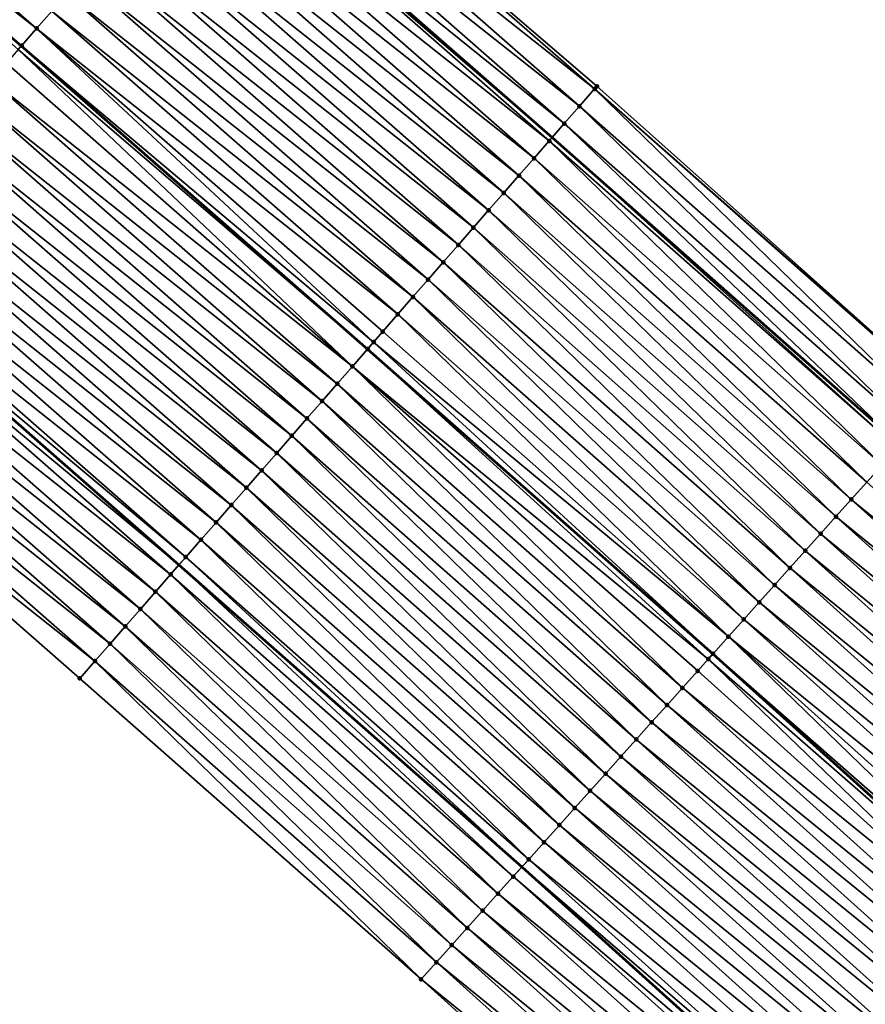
# Model space of a CAD drawing. Header units: feet. Extents: x 2017353 to 2024169, y 808050 to 818690.
# Tile 290 of 305: x 2022643 to 2022680, y 814146 to 814189. Entities that reach past the tile are written whole.
import ezdxf

# ---------------------------------------------------------------- set-up
doc = ezdxf.new("R2010")
doc.units = ezdxf.units.FT
doc.header["$MEASUREMENT"] = 0
for name, color, linetype, lineweight in [('EP_Travel Lane', 172, 'Continuous', 53), ('SB-Road Shots', 141, 'Continuous', 100), ('SB-Road X-Section', 40, 'Continuous', 13), ('STRIPING', 60, 'Continuous', 53)]:
    doc.layers.add(name, color=color, linetype=linetype, lineweight=lineweight)
doc.layers.add('I-77-MM15-17_SB-Surface-BORDER', color=7, linetype='Continuous')
doc.layers.add('I-77-MM15-17_SB-Surface-TIN', color=7, linetype='Continuous')

msp = doc.modelspace()

# ---------------------------------------------------------------- linework, layer by layer
at = {"layer": 'EP_Travel Lane'}
for points in [[(2022542.824971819, 814286.3335518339, 283.9437080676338), (2022558.550940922, 814273.9987547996, 284.6837772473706), (2022574.318739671, 814261.2731713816, 285.4313607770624), (2022589.818365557, 814248.6543625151, 286.158104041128), (2022605.458133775, 814235.8011696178, 286.8715970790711), (2022620.708547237, 814222.8807780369, 287.5706653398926), (2022635.958370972, 814209.9608860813, 288.2912770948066), (2022651.226410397, 814196.6884151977, 289.0018068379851), (2022666.2520939, 814183.5089710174, 289.7307393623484), (2022681.37087655, 814170.1594617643, 290.4675024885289), (2022696.224316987, 814156.7876195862, 291.2221389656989), (2022711.078236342, 814143.4153462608, 291.9592854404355), (2022725.94583979, 814129.5223704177, 292.664388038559), (2022740.431374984, 814115.7495768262, 293.3581499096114), (2022755.100171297, 814101.7165553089, 294.0507153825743), (2022769.379040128, 814087.7297632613, 294.7547948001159), (2022783.657795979, 814073.7430818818, 295.463396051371)], [(2022543.388419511, 814254.5721769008, 283.0226488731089), (2022558.769845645, 814242.1365156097, 283.7643351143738), (2022574.270307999, 814229.5170257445, 284.4614932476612), (2022589.570320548, 814216.9521641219, 285.1430029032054), (2022604.820318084, 814204.0321249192, 285.8572636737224), (2022620.070823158, 814191.1116557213, 286.5529832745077), (2022635.026216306, 814178.1240088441, 287.2507051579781), (2022650.0520264, 814164.9444536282, 287.9749141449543), (2022664.942437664, 814151.8155935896, 288.719569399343), (2022679.796072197, 814138.4417557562, 289.4340527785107), (2022694.648787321, 814125.0687457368, 290.1821120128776), (2022709.035745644, 814111.5847175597, 290.9067838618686), (2022723.520735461, 814097.8124425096, 291.6214098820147), (2022737.792529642, 814084.155076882, 292.3155407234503), (2022752.070798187, 814070.1688728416, 293.0436290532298)]]:
    msp.add_polyline3d(points, dxfattribs=at)
at = {"layer": 'I-77-MM15-17_SB-Surface-BORDER', "color": 3, "linetype": 'Continuous', "lineweight": -3}
for points in [[(2022543.494054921, 814287.1911650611, 284.0234243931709), (2022559.589401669, 814275.3295919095, 284.8034136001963), (2022575.872630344, 814263.1865528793, 285.6143508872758), (2022591.355720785, 814250.5473830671, 286.3391464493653), (2022607.316278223, 814238.0056593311, 287.0741555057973), (2022622.513882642, 814225.0224247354, 287.7640306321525), (2022637.804365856, 814212.1510315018, 288.493770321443), (2022653.039995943, 814198.766447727, 289.1937222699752), (2022668.203469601, 814185.7450647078, 289.940548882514), (2022683.272587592, 814172.2830550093, 290.6726957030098), (2022698.013128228, 814158.7858038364, 291.4271963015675), (2022712.694945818, 814145.2207183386, 292.1343258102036), (2022726.838947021, 814130.4695501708, 292.7534395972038), (2022741.058225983, 814116.4144667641, 293.4223065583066), (2022756.367294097, 814103.002045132, 294.17339212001), (2022770.972810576, 814089.3465911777, 294.9082043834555), (2022785.257227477, 814075.3653871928, 295.6120124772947)], [(2022748.847896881, 814066.9013379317, 292.7734682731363), (2022734.647562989, 814080.9655449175, 292.0315881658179), (2022719.756625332, 814093.8228042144, 291.2912319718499), (2022705.247665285, 814107.5712598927, 290.6047681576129), (2022690.273627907, 814120.1878806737, 289.7965790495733), (2022675.420062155, 814133.5606444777, 289.0612043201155), (2022660.565798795, 814146.9340363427, 288.3513061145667), (2022645.743332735, 814160.0123452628, 287.6087068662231), (2022630.717095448, 814173.1922195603, 286.899399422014), (2022616.49601582, 814186.8759014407, 286.260089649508), (2022601.890020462, 814200.5609027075, 285.6326507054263), (2022585.552264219, 814212.1930592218, 284.8471411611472), (2022570.789739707, 814225.2368522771, 284.1491074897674), (2022555.938578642, 814238.6556753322, 283.5252353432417), (2022540.148849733, 814250.4243857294, 282.7168891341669)]]:
    msp.add_polyline3d(points, dxfattribs=at)
at = {"layer": 'I-77-MM15-17_SB-Surface-TIN', "color": 128, "linetype": 'Continuous', "lineweight": -3}
for points in [[(2022643.871968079, 814188.2571220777, 288.1409857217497), (2022628.746093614, 814201.3995830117, 287.4202432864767), (2022628.101789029, 814200.6348090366, 287.3432414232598)], [(2022643.871968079, 814188.2571220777, 288.1409857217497), (2022644.529239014, 814189.0107818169, 288.2206904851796), (2022628.746093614, 814201.3995830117, 287.4202432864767)], [(2022643.214566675, 814187.5035767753, 288.0661457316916), (2022628.101789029, 814200.6348090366, 287.3432414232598), (2022628.09374356, 814200.6252637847, 287.3423614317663)], [(2022643.214566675, 814187.5035767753, 288.0661457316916), (2022628.09374356, 814200.6252637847, 287.3423614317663), (2022643.206419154, 814187.49424012, 288.065263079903)], [(2022643.065745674, 814187.33303529, 288.0500233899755), (2022643.206419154, 814187.49424012, 288.065263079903), (2022628.09374356, 814200.6252637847, 287.3423614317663)], [(2022643.214566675, 814187.5035767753, 288.0661457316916), (2022643.871968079, 814188.2571220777, 288.1409857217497), (2022628.101789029, 814200.6348090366, 287.3432414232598)], [(2022668.100967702, 814185.6276339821, 289.9300242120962), (2022653.039995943, 814198.766447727, 289.1937222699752), (2022652.418239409, 814198.0531644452, 289.1119261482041)], [(2022668.100967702, 814185.6276339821, 289.9300242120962), (2022668.203469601, 814185.7450647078, 289.940548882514), (2022653.039995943, 814198.766447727, 289.1937222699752)], [(2022667.443919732, 814184.8737786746, 289.8420055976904), (2022652.418239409, 814198.0531644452, 289.1119261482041), (2022651.760491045, 814197.2999234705, 289.0500233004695)], [(2022667.443919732, 814184.8737786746, 289.8420055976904), (2022668.100967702, 814185.6276339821, 289.9300242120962), (2022652.418239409, 814198.0531644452, 289.1119261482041)], [(2022666.786217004, 814184.1204976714, 289.7784009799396), (2022651.760491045, 814197.2999234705, 289.0500233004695), (2022651.226410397, 814196.6884151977, 289.0018068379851)], [(2022666.786217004, 814184.1204976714, 289.7784009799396), (2022667.443919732, 814184.8737786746, 289.8420055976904), (2022651.760491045, 814197.2999234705, 289.0500233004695)], [(2022651.102675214, 814196.5467416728, 288.9906361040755), (2022666.2520939, 814183.5089710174, 289.7307393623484), (2022651.226410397, 814196.6884151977, 289.0018068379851)], [(2022666.786217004, 814184.1204976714, 289.7784009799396), (2022651.226410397, 814196.6884151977, 289.0018068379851), (2022666.2520939, 814183.5089710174, 289.7307393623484)], [(2022666.12838276, 814183.3673320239, 289.7197001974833), (2022651.102675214, 814196.5467416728, 288.9906361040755), (2022650.445302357, 814195.7931713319, 288.9147317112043)], [(2022666.12838276, 814183.3673320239, 289.7197001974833), (2022666.2520939, 814183.5089710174, 289.7307393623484), (2022651.102675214, 814196.5467416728, 288.9906361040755)], [(2022665.471076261, 814182.6137034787, 289.6413213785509), (2022650.445302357, 814195.7931713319, 288.9147317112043), (2022649.788090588, 814195.039459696, 288.8328207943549)], [(2022665.471076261, 814182.6137034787, 289.6413213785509), (2022666.12838276, 814183.3673320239, 289.7197001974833), (2022650.445302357, 814195.7931713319, 288.9147317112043)], [(2022664.81389803, 814181.859962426, 289.558159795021), (2022649.788090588, 814195.039459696, 288.8328207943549), (2022649.13075343, 814194.2858580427, 288.7555852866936)], [(2022664.81389803, 814181.859962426, 289.558159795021), (2022665.471076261, 814182.6137034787, 289.6413213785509), (2022649.788090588, 814195.039459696, 288.8328207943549)], [(2022664.156695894, 814181.1062423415, 289.4758895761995), (2022649.13075343, 814194.2858580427, 288.7555852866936), (2022648.473372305, 814193.532294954, 288.6799891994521)], [(2022664.156695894, 814181.1062423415, 289.4758895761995), (2022664.81389803, 814181.859962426, 289.558159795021), (2022649.13075343, 814194.2858580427, 288.7555852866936)], [(2022663.499323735, 814180.3526713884, 289.3999590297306), (2022648.473372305, 814193.532294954, 288.6799891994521), (2022647.815930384, 814192.7787851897, 288.606659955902)], [(2022663.499323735, 814180.3526713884, 289.3999590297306), (2022664.156695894, 814181.1062423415, 289.4758895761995), (2022648.473372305, 814193.532294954, 288.6799891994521)], [(2022662.841928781, 814179.5991204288, 289.3248784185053), (2022647.815930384, 814192.7787851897, 288.606659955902), (2022647.158509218, 814192.0252572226, 288.5325568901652)], [(2022662.841928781, 814179.5991204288, 289.3248784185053), (2022663.499323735, 814180.3526713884, 289.3999590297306), (2022647.815930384, 814192.7787851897, 288.606659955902)], [(2022662.184537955, 814178.8455658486, 289.2496438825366), (2022647.158509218, 814192.0252572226, 288.5325568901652), (2022646.50113972, 814191.2716839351, 288.4565272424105)], [(2022662.184537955, 814178.8455658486, 289.2496438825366), (2022662.841928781, 814179.5991204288, 289.3248784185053), (2022647.158509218, 814192.0252572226, 288.5325568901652)], [(2022661.527207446, 814178.0919583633, 289.1721603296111), (2022646.50113972, 814191.2716839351, 288.4565272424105), (2022645.843856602, 814190.5180348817, 288.3772767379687)], [(2022661.527207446, 814178.0919583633, 289.1721603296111), (2022662.184537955, 814178.8455658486, 289.2496438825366), (2022646.50113972, 814191.2716839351, 288.4565272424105)], [(2022660.869823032, 814177.3383981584, 289.0966866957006), (2022645.843856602, 814190.5180348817, 288.3772767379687), (2022645.186551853, 814189.7644048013, 288.298832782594)], [(2022660.869823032, 814177.3383981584, 289.0966866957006), (2022661.527207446, 814178.0919583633, 289.1721603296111), (2022645.843856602, 814190.5180348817, 288.3772767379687)], [(2022660.212634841, 814176.5846658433, 289.01389654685), (2022645.186551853, 814189.7644048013, 288.298832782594), (2022644.529239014, 814189.0107818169, 288.2206904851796)], [(2022660.212634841, 814176.5846658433, 289.01389654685), (2022660.869823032, 814177.3383981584, 289.0966866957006), (2022645.186551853, 814189.7644048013, 288.298832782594)], [(2022659.55547416, 814175.8309093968, 288.930080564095), (2022644.529239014, 814189.0107818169, 288.2206904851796), (2022643.871968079, 814188.2571220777, 288.1409857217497)], [(2022659.55547416, 814175.8309093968, 288.930080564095), (2022660.212634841, 814176.5846658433, 289.01389654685), (2022644.529239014, 814189.0107818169, 288.2206904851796)], [(2022658.501166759, 814174.6219099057, 288.8007890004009), (2022643.871968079, 814188.2571220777, 288.1409857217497), (2022643.214566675, 814187.5035767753, 288.0661457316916)], [(2022658.501166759, 814174.6219099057, 288.8007890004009), (2022658.898294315, 814175.07716976, 288.8469791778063), (2022643.871968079, 814188.2571220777, 288.1409857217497)], [(2022658.898294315, 814175.07716976, 288.8469791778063), (2022659.55547416, 814175.8309093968, 288.930080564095), (2022643.871968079, 814188.2571220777, 288.1409857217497)], [(2022657.583091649, 814173.5704298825, 288.7122085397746), (2022643.065745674, 814187.33303529, 288.0500233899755), (2022642.556874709, 814186.7502863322, 288.0021399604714)], [(2022643.065745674, 814187.33303529, 288.0500233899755), (2022658.232637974, 814174.3143263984, 288.7742335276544), (2022643.206419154, 814187.49424012, 288.065263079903)], [(2022657.583091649, 814173.5704298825, 288.7122085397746), (2022658.232637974, 814174.3143263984, 288.7742335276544), (2022643.065745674, 814187.33303529, 288.0500233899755)], [(2022658.240815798, 814174.3236920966, 288.7750144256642), (2022643.214566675, 814187.5035767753, 288.0661457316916), (2022643.206419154, 814187.49424012, 288.065263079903)], [(2022658.240815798, 814174.3236920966, 288.7750144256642), (2022643.206419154, 814187.49424012, 288.065263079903), (2022658.232637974, 814174.3143263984, 288.7742335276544)], [(2022658.240815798, 814174.3236920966, 288.7750144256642), (2022658.501166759, 814174.6219099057, 288.8007890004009), (2022643.214566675, 814187.5035767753, 288.0661457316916)], [(2022657.583091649, 814173.5704298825, 288.7122085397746), (2022642.556874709, 814186.7502863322, 288.0021399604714), (2022641.899306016, 814185.996887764, 287.9335377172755)], [(2022656.92548913, 814172.8170609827, 288.6448673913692), (2022641.899306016, 814185.996887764, 287.9335377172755), (2022641.24172233, 814185.243502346, 287.8654945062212)], [(2022656.92548913, 814172.8170609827, 288.6448673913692), (2022657.583091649, 814173.5704298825, 288.7122085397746), (2022641.899306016, 814185.996887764, 287.9335377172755)], [(2022682.584278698, 814171.5143820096, 290.5974173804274), (2022668.100967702, 814185.6276339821, 289.9300242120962), (2022667.443919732, 814184.8737786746, 289.8420055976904)], [(2022683.272587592, 814172.2830550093, 290.6726957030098), (2022668.203469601, 814185.7450647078, 289.940548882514), (2022668.100967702, 814185.6276339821, 289.9300242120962)], [(2022682.584278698, 814171.5143820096, 290.5974173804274), (2022683.251361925, 814172.2593701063, 290.6707190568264), (2022668.100967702, 814185.6276339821, 289.9300242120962)], [(2022683.251361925, 814172.2593701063, 290.6707190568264), (2022683.272587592, 814172.2830550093, 290.6726957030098), (2022668.100967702, 814185.6276339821, 289.9300242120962)], [(2022656.267945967, 814172.0636400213, 288.5753130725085), (2022641.24172233, 814185.243502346, 287.8654945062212), (2022640.584109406, 814184.4901425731, 287.7985414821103)], [(2022656.267945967, 814172.0636400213, 288.5753130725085), (2022656.92548913, 814172.8170609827, 288.6448673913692), (2022641.24172233, 814185.243502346, 287.8654945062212)], [(2022681.917297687, 814170.7693018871, 290.5203831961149), (2022667.443919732, 814184.8737786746, 289.8420055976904), (2022666.786217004, 814184.1204976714, 289.7784009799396)], [(2022681.917297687, 814170.7693018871, 290.5203831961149), (2022682.584278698, 814171.5143820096, 290.5974173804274), (2022667.443919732, 814184.8737786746, 289.8420055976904)], [(2022655.610274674, 814171.3103314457, 288.5105363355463), (2022640.584109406, 814184.4901425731, 287.7985414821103), (2022639.926415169, 814183.7368541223, 287.7346203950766)], [(2022655.610274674, 814171.3103314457, 288.5105363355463), (2022656.267945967, 814172.0636400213, 288.5753130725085), (2022640.584109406, 814184.4901425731, 287.7985414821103)], [(2022654.952569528, 814170.5570525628, 288.4470218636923), (2022639.926415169, 814183.7368541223, 287.7346203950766), (2022639.26867039, 814182.9836100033, 287.6725838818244)], [(2022654.952569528, 814170.5570525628, 288.4470218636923), (2022655.610274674, 814171.3103314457, 288.5105363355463), (2022639.926415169, 814183.7368541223, 287.7346203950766)], [(2022666.786217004, 814184.1204976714, 289.7784009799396), (2022666.2520939, 814183.5089710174, 289.7307393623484), (2022681.37087655, 814170.1594617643, 290.4675024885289)], [(2022681.917297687, 814170.7693018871, 290.5203831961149), (2022666.786217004, 814184.1204976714, 289.7784009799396), (2022681.37087655, 814170.1594617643, 290.4675024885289)], [(2022680.583069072, 814169.2793816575, 290.3760496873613), (2022666.12838276, 814183.3673320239, 289.7197001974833), (2022665.471076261, 814182.6137034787, 289.6413213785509)], [(2022681.249975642, 814170.0245287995, 290.4558021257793), (2022666.2520939, 814183.5089710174, 289.7307393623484), (2022666.12838276, 814183.3673320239, 289.7197001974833)], [(2022680.583069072, 814169.2793816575, 290.3760496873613), (2022681.249975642, 814170.0245287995, 290.4558021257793), (2022666.12838276, 814183.3673320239, 289.7197001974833)], [(2022681.249975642, 814170.0245287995, 290.4558021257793), (2022681.37087655, 814170.1594617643, 290.4675024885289), (2022666.2520939, 814183.5089710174, 289.7307393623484)], [(2022654.294803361, 814169.8038272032, 288.3857826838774), (2022639.26867039, 814182.9836100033, 287.6725838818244), (2022638.610867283, 814182.2304170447, 287.6127222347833)], [(2022654.294803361, 814169.8038272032, 288.3857826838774), (2022654.952569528, 814170.5570525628, 288.4470218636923), (2022639.26867039, 814182.9836100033, 287.6725838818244)], [(2022679.91631644, 814168.5340959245, 290.2906761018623), (2022665.471076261, 814182.6137034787, 289.6413213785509), (2022664.81389803, 814181.859962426, 289.558159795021)], [(2022679.91631644, 814168.5340959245, 290.2906761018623), (2022680.583069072, 814169.2793816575, 290.3760496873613), (2022665.471076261, 814182.6137034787, 289.6413213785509)], [(2022653.636915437, 814169.0507086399, 288.3290834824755), (2022638.610867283, 814182.2304170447, 287.6127222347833), (2022637.953261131, 814181.4770513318, 287.5455166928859)], [(2022653.636915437, 814169.0507086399, 288.3290834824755), (2022654.294803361, 814169.8038272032, 288.3857826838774), (2022638.610867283, 814182.2304170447, 287.6127222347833)], [(2022679.249582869, 814167.7887930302, 290.2046064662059), (2022664.81389803, 814181.859962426, 289.558159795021), (2022664.156695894, 814181.1062423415, 289.4758895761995)], [(2022679.249582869, 814167.7887930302, 290.2046064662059), (2022679.91631644, 814168.5340959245, 290.2906761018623), (2022664.81389803, 814181.859962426, 289.558159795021)], [(2022652.979196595, 814168.2974417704, 288.2660797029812), (2022637.953261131, 814181.4770513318, 287.5455166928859), (2022637.295601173, 814180.7237328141, 287.4803174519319)], [(2022652.979196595, 814168.2974417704, 288.2660797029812), (2022653.636915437, 814169.0507086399, 288.3290834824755), (2022637.953261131, 814181.4770513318, 287.5455166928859)], [(2022678.5826557, 814167.0436644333, 290.1256062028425), (2022664.156695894, 814181.1062423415, 289.4758895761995), (2022663.499323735, 814180.3526713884, 289.3999590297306)], [(2022678.5826557, 814167.0436644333, 290.1256062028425), (2022679.249582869, 814167.7887930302, 290.2046064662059), (2022664.156695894, 814181.1062423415, 289.4758895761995)], [(2022652.321617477, 814167.5440523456, 288.1978660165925), (2022637.295601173, 814180.7237328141, 287.4803174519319), (2022636.637896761, 814179.9704532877, 287.416775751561)], [(2022652.321617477, 814167.5440523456, 288.1978660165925), (2022652.979196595, 814168.2974417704, 288.2660797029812), (2022637.295601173, 814180.7237328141, 287.4803174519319)], [(2022677.915586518, 814166.2986636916, 290.0517916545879), (2022663.499323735, 814180.3526713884, 289.3999590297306), (2022662.841928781, 814179.5991204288, 289.3248784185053)], [(2022677.915586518, 814166.2986636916, 290.0517916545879), (2022678.5826557, 814167.0436644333, 290.1256062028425), (2022663.499323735, 814180.3526713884, 289.3999590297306)], [(2022651.663938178, 814166.7907507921, 288.1333878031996), (2022636.637896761, 814179.9704532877, 287.416775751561), (2022635.980319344, 814179.2170623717, 287.3484988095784)], [(2022651.663938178, 814166.7907507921, 288.1333878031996), (2022652.321617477, 814167.5440523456, 288.1978660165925), (2022636.637896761, 814179.9704532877, 287.416775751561)], [(2022677.24851573, 814165.553664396, 289.978035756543), (2022662.841928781, 814179.5991204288, 289.3248784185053), (2022662.184537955, 814178.8455658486, 289.2496438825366)], [(2022677.24851573, 814165.553664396, 289.978035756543), (2022677.915586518, 814166.2986636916, 290.0517916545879), (2022662.841928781, 814179.5991204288, 289.3248784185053)], [(2022651.006343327, 814166.0373751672, 288.0657607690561), (2022635.980319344, 814179.2170623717, 287.3484988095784), (2022635.32268289, 814178.4637232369, 287.2824231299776)], [(2022651.006343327, 814166.0373751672, 288.0657607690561), (2022651.663938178, 814166.7907507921, 288.1333878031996), (2022635.980319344, 814179.2170623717, 287.3484988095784)], [(2022676.581633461, 814164.808495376, 289.8973959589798), (2022662.184537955, 814178.8455658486, 289.2496438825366), (2022661.527207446, 814178.0919583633, 289.1721603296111)], [(2022676.581633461, 814164.808495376, 289.8973959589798), (2022677.24851573, 814165.553664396, 289.978035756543), (2022662.184537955, 814178.8455658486, 289.2496438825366)], [(2022650.348563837, 814165.2841614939, 288.0050183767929), (2022635.32268289, 814178.4637232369, 287.2824231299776), (2022635.026216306, 814178.1240088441, 287.2507051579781)], [(2022650.348563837, 814165.2841614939, 288.0050183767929), (2022651.006343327, 814166.0373751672, 288.0657607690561), (2022635.32268289, 814178.4637232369, 287.2824231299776)], [(2022634.665160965, 814177.7102836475, 287.2120770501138), (2022650.0520264, 814164.9444536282, 287.9749141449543), (2022635.026216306, 814178.1240088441, 287.2507051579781)], [(2022650.348563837, 814165.2841614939, 288.0050183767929), (2022635.026216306, 814178.1240088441, 287.2507051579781), (2022650.0520264, 814164.9444536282, 287.9749141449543)], [(2022675.914759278, 814164.0633190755, 289.8164608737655), (2022661.527207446, 814178.0919583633, 289.1721603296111), (2022660.869823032, 814177.3383981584, 289.0966866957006)], [(2022675.914759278, 814164.0633190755, 289.8164608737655), (2022676.581633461, 814164.808495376, 289.8973959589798), (2022661.527207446, 814178.0919583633, 289.1721603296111)], [(2022649.690945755, 814164.530806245, 287.9382575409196), (2022634.665160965, 814177.7102836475, 287.2120770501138), (2022634.007008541, 814176.9573970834, 287.165240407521)], [(2022649.690945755, 814164.530806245, 287.9382575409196), (2022650.0520264, 814164.9444536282, 287.9749141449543), (2022634.665160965, 814177.7102836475, 287.2120770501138)], [(2022675.247847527, 814163.318176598, 289.7368976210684), (2022660.869823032, 814177.3383981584, 289.0966866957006), (2022660.212634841, 814176.5846658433, 289.01389654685)], [(2022675.247847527, 814163.318176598, 289.7368976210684), (2022675.914759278, 814164.0633190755, 289.8164608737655), (2022660.869823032, 814177.3383981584, 289.0966866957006)], [(2022649.033010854, 814163.7777288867, 287.8833099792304), (2022634.007008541, 814176.9573970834, 287.165240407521), (2022633.348909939, 814176.2044633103, 287.1163968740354)], [(2022649.033010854, 814163.7777288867, 287.8833099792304), (2022649.690945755, 814164.530806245, 287.9382575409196), (2022634.007008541, 814176.9573970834, 287.165240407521)], [(2022674.58103126, 814162.5729481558, 289.653847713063), (2022660.212634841, 814176.5846658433, 289.01389654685), (2022659.55547416, 814175.8309093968, 288.930080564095)], [(2022674.58103126, 814162.5729481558, 289.653847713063), (2022675.247847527, 814163.318176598, 289.7368976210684), (2022660.212634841, 814176.5846658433, 289.01389654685)], [(2022648.37505307, 814163.0246715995, 287.8292156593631), (2022633.348909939, 814176.2044633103, 287.1163968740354), (2022632.691022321, 814175.4513444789, 287.0596864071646)], [(2022648.37505307, 814163.0246715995, 287.8292156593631), (2022649.033010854, 814163.7777288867, 287.8833099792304), (2022633.348909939, 814176.2044633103, 287.1163968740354)], [(2022673.914285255, 814161.8276564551, 289.5682320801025), (2022659.55547416, 814175.8309093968, 288.930080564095), (2022658.898294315, 814175.07716976, 288.8469791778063)], [(2022673.914285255, 814161.8276564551, 289.5682320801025), (2022674.58103126, 814162.5729481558, 289.653847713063), (2022659.55547416, 814175.8309093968, 288.930080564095)], [(2022647.717160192, 814162.2715573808, 287.7727011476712), (2022632.691022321, 814175.4513444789, 287.0596864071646), (2022632.033020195, 814174.6983260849, 287.0072455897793)], [(2022647.717160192, 814162.2715573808, 287.7727011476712), (2022648.37505307, 814163.0246715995, 287.8292156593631), (2022632.691022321, 814175.4513444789, 287.0596864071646)], [(2022673.914285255, 814161.8276564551, 289.5682320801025), (2022658.898294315, 814175.07716976, 288.8469791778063), (2022658.501166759, 814174.6219099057, 288.8007890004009)], [(2022647.059199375, 814161.5185027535, 287.7187199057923), (2022632.033020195, 814174.6983260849, 287.0072455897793), (2022631.374959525, 814173.9453590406, 286.9569876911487)], [(2022647.059199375, 814161.5185027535, 287.7187199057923), (2022647.717160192, 814162.2715573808, 287.7727011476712), (2022632.033020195, 814174.6983260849, 287.0072455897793)], [(2022673.03523505, 814160.8457339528, 289.4677709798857), (2022658.232637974, 814174.3143263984, 288.7742335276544), (2022657.583091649, 814173.5704298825, 288.7122085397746)], [(2022658.240815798, 814174.3236920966, 288.7750144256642), (2022658.232637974, 814174.3143263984, 288.7742335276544), (2022673.239075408, 814161.0733356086, 289.489369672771)], [(2022673.03523505, 814160.8457339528, 289.4677709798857), (2022673.239075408, 814161.0733356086, 289.489369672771), (2022658.232637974, 814174.3143263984, 288.7742335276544)], [(2022673.247330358, 814161.0825528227, 289.490244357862), (2022658.501166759, 814174.6219099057, 288.8007890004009), (2022658.240815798, 814174.3236920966, 288.7750144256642)], [(2022673.247330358, 814161.0825528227, 289.490244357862), (2022658.240815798, 814174.3236920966, 288.7750144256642), (2022673.239075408, 814161.0733356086, 289.489369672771)], [(2022673.247330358, 814161.0825528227, 289.490244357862), (2022673.914285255, 814161.8276564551, 289.5682320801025), (2022658.501166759, 814174.6219099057, 288.8007890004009)], [(2022646.401202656, 814160.7654796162, 287.666077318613), (2022631.374959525, 814173.9453590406, 286.9569876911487), (2022630.717095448, 814173.1922195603, 286.899399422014)], [(2022646.401202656, 814160.7654796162, 287.666077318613), (2022647.059199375, 814161.5185027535, 287.7187199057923), (2022631.374959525, 814173.9453590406, 286.9569876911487)], [(2022671.912605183, 814159.5930796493, 289.3640431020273), (2022657.583091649, 814173.5704298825, 288.7122085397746), (2022656.92548913, 814172.8170609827, 288.6448673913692)], [(2022671.912605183, 814159.5930796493, 289.3640431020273), (2022672.579951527, 814160.3378308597, 289.4277368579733), (2022657.583091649, 814173.5704298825, 288.7122085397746)], [(2022672.579951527, 814160.3378308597, 289.4277368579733), (2022673.03523505, 814160.8457339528, 289.4677709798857), (2022657.583091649, 814173.5704298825, 288.7122085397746)], [(2022646.401202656, 814160.7654796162, 287.666077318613), (2022630.717095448, 814173.1922195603, 286.899399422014), (2022645.743332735, 814160.0123452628, 287.6087068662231)], [(2022671.245324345, 814158.8482694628, 289.2979573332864), (2022656.92548913, 814172.8170609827, 288.6448673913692), (2022656.267945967, 814172.0636400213, 288.5753130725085)], [(2022671.245324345, 814158.8482694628, 289.2979573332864), (2022671.912605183, 814159.5930796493, 289.3640431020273), (2022656.92548913, 814172.8170609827, 288.6448673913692)], [(2022670.57794957, 814158.1035438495, 289.2353017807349), (2022656.267945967, 814172.0636400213, 288.5753130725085), (2022655.610274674, 814171.3103314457, 288.5105363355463)], [(2022670.57794957, 814158.1035438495, 289.2353017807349), (2022671.245324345, 814158.8482694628, 289.2979573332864), (2022656.267945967, 814172.0636400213, 288.5753130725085)], [(2022669.910556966, 814157.3588342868, 289.1732972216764), (2022655.610274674, 814171.3103314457, 288.5105363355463), (2022654.952569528, 814170.5570525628, 288.4470218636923)], [(2022669.910556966, 814157.3588342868, 289.1732972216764), (2022670.57794957, 814158.1035438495, 289.2353017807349), (2022655.610274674, 814171.3103314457, 288.5105363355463)], [(2022669.243102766, 814156.6141801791, 289.1135418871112), (2022654.952569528, 814170.5570525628, 288.4470218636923), (2022654.294803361, 814169.8038272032, 288.3857826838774)], [(2022669.243102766, 814156.6141801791, 289.1135418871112), (2022669.910556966, 814157.3588342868, 289.1732972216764), (2022654.952569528, 814170.5570525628, 288.4470218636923)], [(2022668.575540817, 814155.8696230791, 289.0577211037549), (2022654.294803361, 814169.8038272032, 288.3857826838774), (2022653.636915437, 814169.0507086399, 288.3290834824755)], [(2022668.575540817, 814155.8696230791, 289.0577211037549), (2022669.243102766, 814156.6141801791, 289.1135418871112), (2022654.294803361, 814169.8038272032, 288.3857826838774)], [(2022667.908128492, 814155.1249312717, 288.9964366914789), (2022653.636915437, 814169.0507086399, 288.3290834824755), (2022652.979196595, 814168.2974417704, 288.2660797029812)], [(2022667.908128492, 814155.1249312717, 288.9964366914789), (2022668.575540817, 814155.8696230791, 289.0577211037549), (2022653.636915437, 814169.0507086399, 288.3290834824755)], [(2022694.769649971, 814155.1615411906, 291.0345301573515), (2022679.91631644, 814168.5340959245, 290.2906761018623), (2022679.249582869, 814167.7887930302, 290.2046064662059)], [(2022667.240812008, 814154.3801531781, 288.9316525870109), (2022652.979196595, 814168.2974417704, 288.2660797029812), (2022652.321617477, 814167.5440523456, 288.1978660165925)], [(2022667.240812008, 814154.3801531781, 288.9316525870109), (2022667.908128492, 814155.1249312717, 288.9964366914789), (2022652.979196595, 814168.2974417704, 288.2660797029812)], [(2022666.573453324, 814153.6354130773, 288.8684094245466), (2022652.321617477, 814167.5440523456, 288.1978660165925), (2022651.663938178, 814166.7907507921, 288.1333878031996)], [(2022666.573453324, 814153.6354130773, 288.8684094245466), (2022667.240812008, 814154.3801531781, 288.9316525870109), (2022652.321617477, 814167.5440523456, 288.1978660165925)], [(2022694.102888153, 814154.4162637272, 290.9494918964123), (2022679.249582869, 814167.7887930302, 290.2046064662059), (2022678.5826557, 814167.0436644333, 290.1256062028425)], [(2022694.102888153, 814154.4162637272, 290.9494918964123), (2022694.769649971, 814155.1615411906, 291.0345301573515), (2022679.249582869, 814167.7887930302, 290.2046064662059)], [(2022693.436041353, 814153.6710627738, 290.8675568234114), (2022678.5826557, 814167.0436644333, 290.1256062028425), (2022677.915586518, 814166.2986636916, 290.0517916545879)], [(2022693.436041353, 814153.6710627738, 290.8675568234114), (2022694.102888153, 814154.4162637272, 290.9494918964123), (2022678.5826557, 814167.0436644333, 290.1256062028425)], [(2022665.906131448, 814152.8906398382, 288.8038222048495), (2022651.663938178, 814166.7907507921, 288.1333878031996), (2022651.006343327, 814166.0373751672, 288.0657607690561)], [(2022665.906131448, 814152.8906398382, 288.8038222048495), (2022666.573453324, 814153.6354130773, 288.8684094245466), (2022651.663938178, 814166.7907507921, 288.1333878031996)], [(2022692.769105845, 814152.9259416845, 290.7888609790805), (2022677.915586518, 814166.2986636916, 290.0517916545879), (2022677.24851573, 814165.553664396, 289.978035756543)], [(2022692.769105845, 814152.9259416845, 290.7888609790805), (2022693.436041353, 814153.6710627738, 290.8675568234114), (2022677.915586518, 814166.2986636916, 290.0517916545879)], [(2022665.238541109, 814152.1461082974, 288.7490380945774), (2022651.006343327, 814166.0373751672, 288.0657607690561), (2022650.348563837, 814165.2841614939, 288.0050183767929)], [(2022665.238541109, 814152.1461082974, 288.7490380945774), (2022665.906131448, 814152.8906398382, 288.8038222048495), (2022651.006343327, 814166.0373751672, 288.0657607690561)], [(2022692.102278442, 814152.180723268, 290.7062176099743), (2022677.24851573, 814165.553664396, 289.978035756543), (2022676.581633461, 814164.808495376, 289.8973959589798)], [(2022692.102278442, 814152.180723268, 290.7062176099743), (2022692.769105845, 814152.9259416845, 290.7888609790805), (2022677.24851573, 814165.553664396, 289.978035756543)], [(2022664.571269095, 814151.4012901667, 288.6826301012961), (2022650.0520264, 814164.9444536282, 287.9749141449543), (2022649.690945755, 814164.530806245, 287.9382575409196)], [(2022650.348563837, 814165.2841614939, 288.0050183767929), (2022650.0520264, 814164.9444536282, 287.9749141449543), (2022664.942437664, 814151.8155935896, 288.719569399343)], [(2022664.571269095, 814151.4012901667, 288.6826301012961), (2022664.942437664, 814151.8155935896, 288.719569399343), (2022650.0520264, 814164.9444536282, 287.9749141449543)], [(2022665.238541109, 814152.1461082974, 288.7490380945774), (2022650.348563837, 814165.2841614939, 288.0050183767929), (2022664.942437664, 814151.8155935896, 288.719569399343)], [(2022663.903628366, 814150.6568039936, 288.6296860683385), (2022649.690945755, 814164.530806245, 287.9382575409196), (2022649.033010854, 814163.7777288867, 287.8833099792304)], [(2022663.903628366, 814150.6568039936, 288.6296860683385), (2022664.571269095, 814151.4012901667, 288.6826301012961), (2022649.690945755, 814164.530806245, 287.9382575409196)], [(2022691.435469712, 814151.4354880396, 290.6228923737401), (2022676.581633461, 814164.808495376, 289.8973959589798), (2022675.914759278, 814164.0633190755, 289.8164608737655)], [(2022691.435469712, 814151.4354880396, 290.6228923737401), (2022692.102278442, 814152.180723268, 290.7062176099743), (2022676.581633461, 814164.808495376, 289.8973959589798)], [(2022690.768652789, 814150.6902601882, 290.5398663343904), (2022675.914759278, 814164.0633190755, 289.8164608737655), (2022675.247847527, 814163.318176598, 289.7368976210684)], [(2022690.768652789, 814150.6902601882, 290.5398663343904), (2022691.435469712, 814151.4354880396, 290.6228923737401), (2022675.914759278, 814164.0633190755, 289.8164608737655)], [(2022663.236105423, 814149.9122117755, 288.5724409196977), (2022649.033010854, 814163.7777288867, 287.8833099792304), (2022648.37505307, 814163.0246715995, 287.8292156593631)], [(2022663.236105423, 814149.9122117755, 288.5724409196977), (2022663.903628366, 814150.6568039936, 288.6296860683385), (2022649.033010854, 814163.7777288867, 287.8833099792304)], [(2022690.101868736, 814149.9450027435, 290.4556400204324), (2022675.247847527, 814163.318176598, 289.7368976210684), (2022674.58103126, 814162.5729481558, 289.653847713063)], [(2022690.101868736, 814149.9450027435, 290.4556400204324), (2022690.768652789, 814150.6902601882, 290.5398663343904), (2022675.247847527, 814163.318176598, 289.7368976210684)], [(2022662.568479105, 814149.1677126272, 288.5189706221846), (2022648.37505307, 814163.0246715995, 287.8292156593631), (2022647.717160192, 814162.2715573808, 287.7727011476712)], [(2022662.568479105, 814149.1677126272, 288.5189706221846), (2022663.236105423, 814149.9122117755, 288.5724409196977), (2022648.37505307, 814163.0246715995, 287.8292156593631)], [(2022689.435200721, 814149.1996408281, 290.3671764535), (2022674.58103126, 814162.5729481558, 289.653847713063), (2022673.914285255, 814161.8276564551, 289.5682320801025)], [(2022689.435200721, 814149.1996408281, 290.3671764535), (2022690.101868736, 814149.9450027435, 290.4556400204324), (2022674.58103126, 814162.5729481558, 289.653847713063)], [(2022661.900894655, 814148.4231757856, 288.4639715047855), (2022647.717160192, 814162.2715573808, 287.7727011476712), (2022647.059199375, 814161.5185027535, 287.7187199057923)], [(2022661.900894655, 814148.4231757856, 288.4639715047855), (2022662.568479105, 814149.1677126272, 288.5189706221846), (2022647.717160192, 814162.2715573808, 287.7727011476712)], [(2022661.233304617, 814147.6786439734, 288.4091763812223), (2022647.059199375, 814161.5185027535, 287.7187199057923), (2022646.401202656, 814160.7654796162, 287.666077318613)], [(2022661.233304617, 814147.6786439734, 288.4091763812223), (2022661.900894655, 814148.4231757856, 288.4639715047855), (2022647.059199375, 814161.5185027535, 287.7187199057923)], [(2022688.272029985, 814147.8998565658, 290.2253193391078), (2022673.914285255, 814161.8276564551, 289.5682320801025), (2022673.247330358, 814161.0825528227, 289.490244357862)], [(2022688.272029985, 814147.8998565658, 290.2253193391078), (2022688.768341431, 814148.4544511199, 290.2856974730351), (2022673.914285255, 814161.8276564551, 289.5682320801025)], [(2022688.768341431, 814148.4544511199, 290.2856974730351), (2022689.435200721, 814149.1996408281, 290.3671764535), (2022673.914285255, 814161.8276564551, 289.5682320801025)], [(2022673.03523505, 814160.8457339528, 289.4677709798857), (2022688.093060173, 814147.7001240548, 290.2081622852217), (2022673.239075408, 814161.0733356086, 289.489369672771)], [(2022688.10135338, 814147.7093773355, 290.2089202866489), (2022673.247330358, 814161.0825528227, 289.490244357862), (2022673.239075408, 814161.0733356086, 289.489369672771)], [(2022688.10135338, 814147.7093773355, 290.2089202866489), (2022673.239075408, 814161.0733356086, 289.489369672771), (2022688.093060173, 814147.7001240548, 290.2081622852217)], [(2022688.10135338, 814147.7093773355, 290.2089202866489), (2022688.272029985, 814147.8998565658, 290.2253193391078), (2022673.247330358, 814161.0825528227, 289.490244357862)], [(2022660.565798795, 814146.9340363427, 288.3513061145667), (2022646.401202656, 814160.7654796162, 287.666077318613), (2022645.743332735, 814160.0123452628, 287.6087068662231)], [(2022661.233304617, 814147.6786439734, 288.4091763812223), (2022646.401202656, 814160.7654796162, 287.666077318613), (2022660.565798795, 814146.9340363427, 288.3513061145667)], [(2022687.433933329, 814146.9646924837, 290.147917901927), (2022673.03523505, 814160.8457339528, 289.4677709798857), (2022672.579951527, 814160.3378308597, 289.4277368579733)], [(2022687.433933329, 814146.9646924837, 290.147917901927), (2022688.093060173, 814147.7001240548, 290.2081622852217), (2022673.03523505, 814160.8457339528, 289.4677709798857)], [(2022687.433933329, 814146.9646924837, 290.147917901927), (2022672.579951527, 814160.3378308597, 289.4277368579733), (2022671.912605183, 814159.5930796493, 289.3640431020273)], [(2022686.766481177, 814146.2200365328, 290.0880877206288), (2022671.912605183, 814159.5930796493, 289.3640431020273), (2022671.245324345, 814158.8482694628, 289.2979573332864)], [(2022686.766481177, 814146.2200365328, 290.0880877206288), (2022687.433933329, 814146.9646924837, 290.147917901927), (2022671.912605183, 814159.5930796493, 289.3640431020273)], [(2022686.099181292, 814145.4752434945, 290.0226973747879), (2022671.245324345, 814158.8482694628, 289.2979573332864), (2022670.57794957, 814158.1035438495, 289.2353017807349)], [(2022686.099181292, 814145.4752434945, 290.0226973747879), (2022686.766481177, 814146.2200365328, 290.0880877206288), (2022671.245324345, 814158.8482694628, 289.2979573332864)], [(2022685.431919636, 814144.7304160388, 289.9559110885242), (2022670.57794957, 814158.1035438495, 289.2353017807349), (2022669.910556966, 814157.3588342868, 289.1732972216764)], [(2022685.431919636, 814144.7304160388, 289.9559110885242), (2022686.099181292, 814145.4752434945, 290.0226973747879), (2022670.57794957, 814158.1035438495, 289.2353017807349)], [(2022684.764442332, 814143.9857827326, 289.8969993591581), (2022669.910556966, 814157.3588342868, 289.1732972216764), (2022669.243102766, 814156.6141801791, 289.1135418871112)], [(2022684.764442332, 814143.9857827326, 289.8969993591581), (2022685.431919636, 814144.7304160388, 289.9559110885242), (2022669.910556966, 814157.3588342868, 289.1732972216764)], [(2022684.096911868, 814143.2411972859, 289.8400287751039), (2022669.243102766, 814156.6141801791, 289.1135418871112), (2022668.575540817, 814155.8696230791, 289.0577211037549)], [(2022684.096911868, 814143.2411972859, 289.8400287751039), (2022684.764442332, 814143.9857827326, 289.8969993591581), (2022669.243102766, 814156.6141801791, 289.1135418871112)], [(2022683.429362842, 814142.4966285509, 289.7837360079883), (2022668.575540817, 814155.8696230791, 289.0577211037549), (2022667.908128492, 814155.1249312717, 288.9964366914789)], [(2022683.429362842, 814142.4966285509, 289.7837360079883), (2022684.096911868, 814143.2411972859, 289.8400287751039), (2022668.575540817, 814155.8696230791, 289.0577211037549)], [(2022682.76194018, 814141.7519460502, 289.7228289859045), (2022667.908128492, 814155.1249312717, 288.9964366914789), (2022667.240812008, 814154.3801531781, 288.9316525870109)], [(2022682.76194018, 814141.7519460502, 289.7228289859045), (2022683.429362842, 814142.4966285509, 289.7837360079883), (2022667.908128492, 814155.1249312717, 288.9964366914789)], [(2022682.094583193, 814141.0072044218, 289.6595237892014), (2022667.240812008, 814154.3801531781, 288.9316525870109), (2022666.573453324, 814153.6354130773, 288.8684094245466)], [(2022682.094583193, 814141.0072044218, 289.6595237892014), (2022682.76194018, 814141.7519460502, 289.7228289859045), (2022667.240812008, 814154.3801531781, 288.9316525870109)], [(2022681.427276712, 814140.2624173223, 289.5943743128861), (2022666.573453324, 814153.6354130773, 288.8684094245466), (2022665.906131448, 814152.8906398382, 288.8038222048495)], [(2022681.427276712, 814140.2624173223, 289.5943743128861), (2022682.094583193, 814141.0072044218, 289.6595237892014), (2022666.573453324, 814153.6354130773, 288.8684094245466)], [(2022680.759937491, 814139.5176596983, 289.5304203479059), (2022665.906131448, 814152.8906398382, 288.8038222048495), (2022665.238541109, 814152.1461082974, 288.7490380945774)], [(2022680.759937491, 814139.5176596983, 289.5304203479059), (2022681.427276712, 814140.2624173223, 289.5943743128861), (2022665.906131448, 814152.8906398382, 288.8038222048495)], [(2022680.09261595, 814138.7728861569, 289.4658207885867), (2022665.238541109, 814152.1461082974, 288.7490380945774), (2022664.942437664, 814151.8155935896, 288.719569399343)], [(2022680.09261595, 814138.7728861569, 289.4658207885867), (2022680.759937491, 814139.5176596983, 289.5304203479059), (2022665.238541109, 814152.1461082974, 288.7490380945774)], [(2022664.571269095, 814151.4012901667, 288.6826301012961), (2022679.796072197, 814138.4417557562, 289.4340527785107), (2022664.942437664, 814151.8155935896, 288.719569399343)], [(2022680.09261595, 814138.7728861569, 289.4658207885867), (2022664.942437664, 814151.8155935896, 288.719569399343), (2022679.796072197, 814138.4417557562, 289.4340527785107)], [(2022679.425482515, 814138.0279432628, 289.3943524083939), (2022664.571269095, 814151.4012901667, 288.6826301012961), (2022663.903628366, 814150.6568039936, 288.6296860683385)], [(2022679.425482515, 814138.0279432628, 289.3943524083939), (2022679.796072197, 814138.4417557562, 289.4340527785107), (2022664.571269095, 814151.4012901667, 288.6826301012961)], [(2022678.757838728, 814137.2834598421, 289.3415199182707), (2022663.903628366, 814150.6568039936, 288.6296860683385), (2022663.236105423, 814149.9122117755, 288.5724409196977)], [(2022678.757838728, 814137.2834598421, 289.3415199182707), (2022679.425482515, 814138.0279432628, 289.3943524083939), (2022663.903628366, 814150.6568039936, 288.6296860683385)], [(2022678.09026368, 814136.5389145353, 289.2861773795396), (2022663.236105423, 814149.9122117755, 288.5724409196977), (2022662.568479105, 814149.1677126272, 288.5189706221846)], [(2022678.09026368, 814136.5389145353, 289.2861773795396), (2022678.757838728, 814137.2834598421, 289.3415199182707), (2022663.236105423, 814149.9122117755, 288.5724409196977)], [(2022677.42284367, 814135.7942296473, 289.2251735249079), (2022662.568479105, 814149.1677126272, 288.5189706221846), (2022661.900894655, 814148.4231757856, 288.4639715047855)], [(2022677.42284367, 814135.7942296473, 289.2251735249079), (2022678.09026368, 814136.5389145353, 289.2861773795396), (2022662.568479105, 814149.1677126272, 288.5189706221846)], [(2022676.755262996, 814135.049689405, 289.1700364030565), (2022661.900894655, 814148.4231757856, 288.4639715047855), (2022661.233304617, 814147.6786439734, 288.4091763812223)], [(2022676.755262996, 814135.049689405, 289.1700364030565), (2022677.42284367, 814135.7942296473, 289.2251735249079), (2022661.900894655, 814148.4231757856, 288.4639715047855)], [(2022676.087711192, 814134.3051231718, 289.1138450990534), (2022661.233304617, 814147.6786439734, 288.4091763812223), (2022660.565798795, 814146.9340363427, 288.3513061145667)], [(2022676.087711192, 814134.3051231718, 289.1138450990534), (2022676.755262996, 814135.049689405, 289.1700364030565), (2022661.233304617, 814147.6786439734, 288.4091763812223)], [(2022676.087711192, 814134.3051231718, 289.1138450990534), (2022660.565798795, 814146.9340363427, 288.3513061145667), (2022675.420062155, 814133.5606444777, 289.0612043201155)]]:
    msp.add_3dface(points, dxfattribs=at)
at = {"layer": 'SB-Road Shots', "lineweight": 100}
for p in [(2022643.871968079, 814188.2571220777, 288.1409857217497), (2022643.214566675, 814187.5035767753, 288.0661457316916), (2022668.100967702, 814185.6276339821, 289.9300242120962), (2022668.203469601, 814185.7450647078, 289.940548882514), (2022667.443919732, 814184.8737786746, 289.8420055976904), (2022666.786217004, 814184.1204976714, 289.7784009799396), (2022666.12838276, 814183.3673320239, 289.7197001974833), (2022665.471076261, 814182.6137034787, 289.6413213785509), (2022664.81389803, 814181.859962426, 289.558159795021), (2022664.156695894, 814181.1062423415, 289.4758895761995), (2022663.499323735, 814180.3526713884, 289.3999590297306), (2022662.841928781, 814179.5991204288, 289.3248784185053), (2022662.184537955, 814178.8455658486, 289.2496438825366), (2022661.527207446, 814178.0919583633, 289.1721603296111), (2022660.869823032, 814177.3383981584, 289.0966866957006), (2022660.212634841, 814176.5846658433, 289.01389654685), (2022659.55547416, 814175.8309093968, 288.930080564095), (2022658.898294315, 814175.07716976, 288.8469791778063), (2022658.240815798, 814174.3236920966, 288.7750144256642), (2022658.501166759, 814174.6219099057, 288.8007890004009), (2022657.583091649, 814173.5704298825, 288.7122085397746), (2022656.92548913, 814172.8170609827, 288.6448673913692), (2022656.267945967, 814172.0636400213, 288.5753130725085), (2022655.610274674, 814171.3103314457, 288.5105363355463), (2022654.952569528, 814170.5570525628, 288.4470218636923), (2022654.294803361, 814169.8038272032, 288.3857826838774), (2022653.636915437, 814169.0507086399, 288.3290834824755), (2022652.979196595, 814168.2974417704, 288.2660797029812), (2022652.321617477, 814167.5440523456, 288.1978660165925), (2022679.249582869, 814167.7887930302, 290.2046064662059), (2022678.5826557, 814167.0436644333, 290.1256062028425), (2022651.663938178, 814166.7907507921, 288.1333878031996), (2022677.915586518, 814166.2986636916, 290.0517916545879), (2022651.006343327, 814166.0373751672, 288.0657607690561), (2022677.24851573, 814165.553664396, 289.978035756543), (2022650.348563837, 814165.2841614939, 288.0050183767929), (2022649.690945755, 814164.530806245, 287.9382575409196), (2022676.581633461, 814164.808495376, 289.8973959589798), (2022675.914759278, 814164.0633190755, 289.8164608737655), (2022649.033010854, 814163.7777288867, 287.8833099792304), (2022675.247847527, 814163.318176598, 289.7368976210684), (2022648.37505307, 814163.0246715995, 287.8292156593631), (2022674.58103126, 814162.5729481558, 289.653847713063), (2022647.717160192, 814162.2715573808, 287.7727011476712), (2022647.059199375, 814161.5185027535, 287.7187199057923), (2022673.914285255, 814161.8276564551, 289.5682320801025), (2022673.247330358, 814161.0825528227, 289.490244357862), (2022646.401202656, 814160.7654796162, 287.666077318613), (2022673.03523505, 814160.8457339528, 289.4677709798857), (2022672.579951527, 814160.3378308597, 289.4277368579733), (2022645.743332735, 814160.0123452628, 287.6087068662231), (2022671.912605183, 814159.5930796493, 289.3640431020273), (2022671.245324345, 814158.8482694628, 289.2979573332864), (2022670.57794957, 814158.1035438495, 289.2353017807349), (2022669.910556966, 814157.3588342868, 289.1732972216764), (2022669.243102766, 814156.6141801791, 289.1135418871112), (2022668.575540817, 814155.8696230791, 289.0577211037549), (2022667.908128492, 814155.1249312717, 288.9964366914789), (2022667.240812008, 814154.3801531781, 288.9316525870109), (2022666.573453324, 814153.6354130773, 288.8684094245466), (2022665.906131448, 814152.8906398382, 288.8038222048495), (2022665.238541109, 814152.1461082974, 288.7490380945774), (2022664.571269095, 814151.4012901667, 288.6826301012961), (2022663.903628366, 814150.6568039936, 288.6296860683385), (2022663.236105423, 814149.9122117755, 288.5724409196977), (2022662.568479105, 814149.1677126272, 288.5189706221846), (2022661.900894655, 814148.4231757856, 288.4639715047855), (2022661.233304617, 814147.6786439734, 288.4091763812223), (2022660.565798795, 814146.9340363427, 288.3513061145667)]:
    msp.add_point(p, dxfattribs=at)
at = {"layer": 'SB-Road X-Section', "extrusion": (0.7513068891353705, -0.658989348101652, 0.03565105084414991), "elevation": 983095.1590130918, "flags": 128}
msp.add_lwpolyline([(1945856.933373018, -34781.29227065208), (1945855.987145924, -34781.3741188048), (1945854.987145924, -34781.43606102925), (1945853.987145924, -34781.49548600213), (1945852.987145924, -34781.57143867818), (1945851.987145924, -34781.653401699), (1945850.987145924, -34781.73068633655), (1945849.987145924, -34781.80633051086), (1945848.987145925, -34781.87970639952), (1945847.987145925, -34781.95385660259), (1945846.987145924, -34782.02993461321), (1945845.987145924, -34782.10923552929), (1945844.987145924, -34782.18772938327), (1945843.987145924, -34782.2659213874), (1945842.987145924, -34782.34567685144), (1945841.987145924, -34782.4205644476), (1945841.760801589, -34782.43669704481), (1945840.987145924, -34782.48461093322), (1945839.987145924, -34782.55325681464), (1945838.987145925, -34782.62134330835), (1945837.987145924, -34782.68833892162), (1945836.987145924, -34782.75230066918), (1945835.987145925, -34782.81437664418), (1945834.987145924, -34782.8742763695), (1945833.987145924, -34782.94152466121), (1945832.987145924, -34783.00676537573), (1945831.987145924, -34783.07034749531), (1945830.987145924, -34783.13866786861), (1945829.987145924, -34783.20478557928), (1945828.987145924, -34783.27517640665), (1945827.987145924, -34783.32204284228), (1945826.987145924, -34783.37091744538), (1945825.987145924, -34783.42766398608), (1945824.987145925, -34783.48013816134), (1945823.987145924, -34783.53042802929), (1945822.987145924, -34783.5880529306)], dxfattribs=at)
at = {"layer": 'SB-Road X-Section', "extrusion": (0.7513068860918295, -0.6589893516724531, 0.03565104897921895), "elevation": 983115.1499492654, "flags": 128}
msp.add_lwpolyline([(1945857.147637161, -34781.25628328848), (1945856.9917639, -34781.2668146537), (1945855.9917639, -34781.35488925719), (1945854.9917639, -34781.41853433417), (1945853.9917639, -34781.47727245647), (1945852.9917639, -34781.55570113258), (1945851.9917639, -34781.63891561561), (1945850.9917639, -34781.72123816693), (1945849.9917639, -34781.79721701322), (1945848.9917639, -34781.8723453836), (1945847.9917639, -34781.94762777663), (1945846.9917639, -34782.02516061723), (1945845.9917639, -34782.10068226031), (1945844.9917639, -34782.1835250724), (1945843.9917639, -34782.26739437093), (1945842.9917639, -34782.35054861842), (1945842.387637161, -34782.39676817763), (1945841.9917639, -34782.42255914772), (1945840.9917639, -34782.48540498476), (1945839.9917639, -34782.55278896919), (1945838.9917639, -34782.62238753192), (1945837.9917639, -34782.68720547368), (1945836.9917639, -34782.75076034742), (1945835.9917639, -34782.81203848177), (1945834.9917639, -34782.86877374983), (1945833.9917639, -34782.93181760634), (1945832.9917639, -34783.00007468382), (1945831.9917639, -34783.06459391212), (1945830.9917639, -34783.13226396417), (1945829.9917639, -34783.19304499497), (1945828.9917639, -34783.25984829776), (1945827.9917639, -34783.31483081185), (1945826.9917639, -34783.3689595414), (1945825.9917639, -34783.42551000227), (1945824.9917639, -34783.47952558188), (1945823.9917639, -34783.53220165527), (1945822.9917639, -34783.5896086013)], dxfattribs=at)
at = {"layer": 'SB-Road X-Section', "extrusion": (0.7426767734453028, -0.6686368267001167, 0.03682396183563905), "elevation": 957825.0185783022, "flags": 128}
msp.add_lwpolyline([(1958435.642893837, -35003.98005591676), (1958435.611089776, -35003.9820339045), (1958434.611089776, -35004.05538533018), (1958433.611089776, -35004.132471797), (1958432.611089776, -35004.19709669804), (1958431.611089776, -35004.27690326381), (1958430.611089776, -35004.36233479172), (1958429.611089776, -35004.44846284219), (1958428.611089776, -35004.52751672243), (1958427.611089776, -35004.60138136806), (1958426.611089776, -35004.67518732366), (1958425.611089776, -35004.75588185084), (1958424.611089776, -35004.83687186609), (1958423.611089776, -35004.91648911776), (1958422.611089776, -35004.99959539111), (1958421.611089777, -35005.08526913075), (1958420.611089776, -35005.16330978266), (1958420.293179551, -35005.18579841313), (1958419.611089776, -35005.22585970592), (1958418.611089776, -35005.28959669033), (1958417.611089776, -35005.35572731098), (1958416.611089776, -35005.41842538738), (1958415.611089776, -35005.48047202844), (1958414.611089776, -35005.5402679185), (1958413.611089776, -35005.596126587), (1958412.611089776, -35005.65745259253), (1958411.611089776, -35005.72228066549), (1958410.611089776, -35005.7855667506), (1958409.611089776, -35005.85019780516), (1958408.611089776, -35005.90501909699), (1958407.611089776, -35005.97147216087), (1958406.611089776, -35006.02445212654), (1958405.611089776, -35006.08173612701), (1958404.611089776, -35006.13524271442), (1958403.611089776, -35006.1902791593), (1958402.611089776, -35006.24511147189), (1958401.611089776, -35006.30302101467)], dxfattribs=at)
at = {"layer": 'SB-Road X-Section', "extrusion": (0.7426767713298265, -0.6686368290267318, 0.03682396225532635), "elevation": 957845.0124052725, "flags": 128}
msp.add_lwpolyline([(1958435.4777692, -35003.96219766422), (1958434.614105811, -35004.03329501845), (1958433.614105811, -35004.1127571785), (1958432.614105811, -35004.17953214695), (1958431.614105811, -35004.26362666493), (1958430.614105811, -35004.35513030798), (1958429.614105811, -35004.44022628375), (1958428.614105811, -35004.52221696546), (1958427.614105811, -35004.60096622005), (1958426.614105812, -35004.68366567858), (1958425.614105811, -35004.76704746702), (1958424.614105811, -35004.85012985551), (1958423.614105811, -35004.93441333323), (1958422.614105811, -35005.02293693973), (1958421.614105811, -35005.10447121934), (1958420.869864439, -35005.16489033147), (1958420.614105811, -35005.18130051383), (1958419.614105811, -35005.24234430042), (1958418.614105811, -35005.30221508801), (1958417.614105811, -35005.36764981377), (1958416.614105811, -35005.43448142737), (1958415.614105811, -35005.49343313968), (1958414.614105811, -35005.55044238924), (1958413.614105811, -35005.60677336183), (1958412.614105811, -35005.66772172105), (1958411.614105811, -35005.73106988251), (1958410.614105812, -35005.79626357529), (1958409.614105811, -35005.86026094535), (1958408.614105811, -35005.92490434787), (1958407.614105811, -35005.99642123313), (1958406.614105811, -35006.04928958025), (1958405.614105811, -35006.10466967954), (1958404.614105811, -35006.16571493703), (1958403.614105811, -35006.22088948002), (1958402.614105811, -35006.27711892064), (1958401.614105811, -35006.32979542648)], dxfattribs=at)
at = {"layer": 'STRIPING'}
msp.add_polyline3d([(2022535.363581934, 814276.7675753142, 283.0170764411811), (2022551.089754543, 814264.4326186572, 283.7498433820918), (2022566.656885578, 814251.835103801, 284.4657243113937), (2022582.137979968, 814239.1928608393, 285.1796090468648), (2022597.593768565, 814226.4653251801, 285.9131040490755), (2022612.84401945, 814213.5450713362, 286.6181104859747), (2022628.09374356, 814200.6252637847, 287.3423614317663), (2022643.206419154, 814187.49424012, 288.065263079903), (2022658.232637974, 814174.3143263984, 288.7742335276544), (2022673.239075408, 814161.0733356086, 289.489369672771), (2022688.093060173, 814147.7001240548, 290.2081622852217), (2022702.946355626, 814134.3275330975, 290.9521254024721), (2022717.592151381, 814120.6545124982, 291.671226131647), (2022732.100256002, 814106.9067884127, 292.3888566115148), (2022746.574712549, 814093.0621441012, 293.117262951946), (2022760.776259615, 814078.996682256, 293.8092905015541), (2022774.977287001, 814064.9317351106, 294.5222132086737)], dxfattribs=at)

doc.saveas('drawing.dxf')
